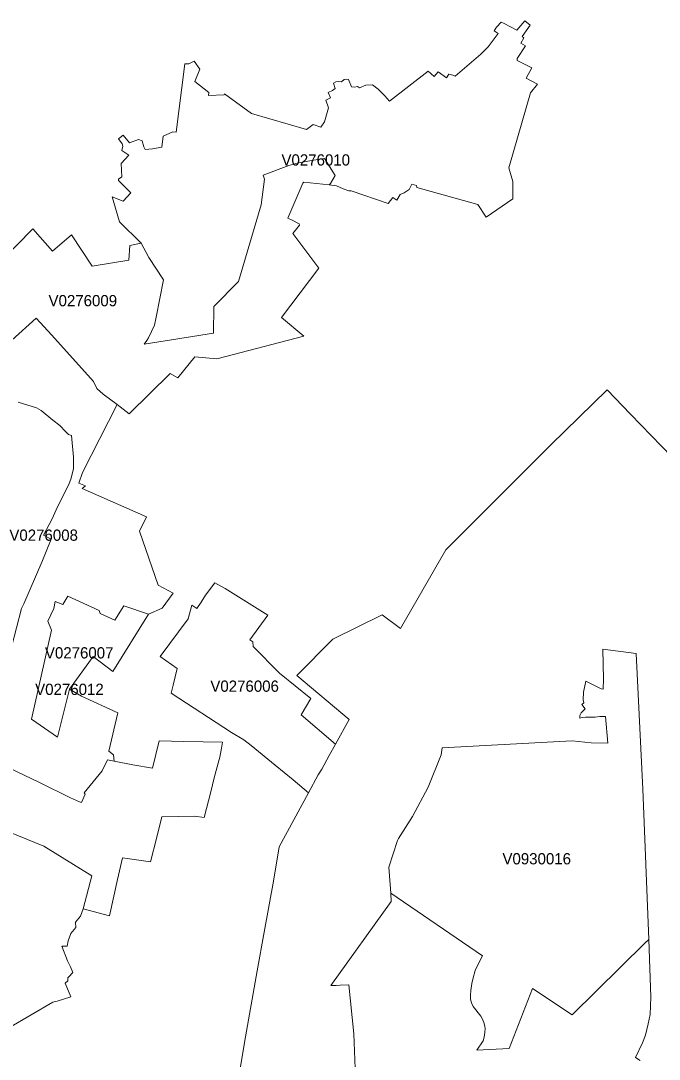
# Model space of a CAD drawing. Extents: x 369010 to 735936, y 6377141 to 6616555.
# Drawn here: x 544951 to 550629, y 6500902 to 6510129 of the extents above; entities that cross this region are included whole.
import ezdxf
from ezdxf.enums import TextEntityAlignment as Align

# ---------------------------------------------------------------- set-up
doc = ezdxf.new("R2010")
doc.units = 0
doc.header["$LTSCALE"] = 40
doc.layers.add('3', color=7, linetype='Continuous', lineweight=13)
doc.layers.add('4', color=7, linetype='Continuous')

msp = doc.modelspace()

# ---------------------------------------------------------------- linework, layer by layer
at = {"layer": '3'}
for points in [[(544633.61, 6507851.25), (545059.62, 6508280.73), (545234.23, 6508082.12), (545403.04, 6508225.45), (545585.1, 6507947.73), (545910.97, 6508002.19), (545921.73, 6508131.11), (546022.36, 6508154.28), (545828.72, 6508343.62), (545763.34, 6508564.57), (545862.65, 6508525.67), (545928.85, 6508598.99), (545819.95, 6508709.55), (545819.95, 6508720.64), (545850.07, 6508740.99), (545844.11, 6508861.15), (545910.97, 6508933.48), (545851.23, 6508975.68), (545858.51, 6509014.74), (545852.05, 6509036.58), (545819.62, 6509080.77), (545861.49, 6509111.72), (545917.1, 6509043.54), (545999.19, 6509074.49), (546030.96, 6509062.24), (546045.36, 6509007.29), (546057.94, 6508983.79), (546124.14, 6508991.07), (546204.41, 6509007.13), (546217.98, 6509103.28), (546302.23, 6509142.34), (546334.17, 6509138.7), (546409.8, 6509744.94), (546447.04, 6509746.27), (546494.21, 6509770.93), (546543.36, 6509699.26), (546499.67, 6509590.36), (546622.81, 6509491.06), (546620.49, 6509464.41), (546760.34, 6509470.37), (546761.83, 6509478.48), (547002.31, 6509304.04), (547490.71, 6509161.54), (547551.62, 6509207.39), (547620.13, 6509183.22), (547651.25, 6509230.39), (547687.33, 6509353.86), (547663.66, 6509424.36), (547706.36, 6509445.38), (547683.69, 6509491.06), (547722.08, 6509510.59), (547746.74, 6509527.8), (547731.52, 6509573.31), (547751.71, 6509587.05), (547774.71, 6509590.03), (547802.02, 6509585.73), (547828.01, 6509606.25), (547848.86, 6509609.73), (547866.57, 6509607.08), (547892.22, 6509543.19), (547918.54, 6509538.72), (547944.85, 6509545.51), (547962.4, 6509531.61), (548021.15, 6509556.43), (548078.25, 6509559.58), (548128.23, 6509520.52), (548187.98, 6509463.25), (548231.17, 6509414.27), (548573.44, 6509680.23), (548627.23, 6509634.22), (548663.47, 6509673.78), (548737.29, 6509622.63), (548756.32, 6509653.25), (548792.07, 6509645.81), (548812.76, 6509635.87), (549041.65, 6509831.5), (549107.52, 6509896.54), (549197.39, 6510016.53), (549162.3, 6510039.87), (549182, 6510072.47), (549222.87, 6510115.01), (549251.01, 6510105.24), (549361.9, 6510045), (549433.73, 6510128.75), (549479.9, 6510090.51), (549409.56, 6509988.23), (549423.96, 6509975.82), (549396.65, 6509928.49), (549439.52, 6509905.48)], [(546022.36, 6508154.28), (546090.88, 6508025.52), (546221.63, 6507828.24), (546156.75, 6507494.75), (546141.19, 6507424.58), (546087.07, 6507312.7), (546072.18, 6507288.7), (546047.51, 6507256.09), (546665.18, 6507353.41), (546668.49, 6507590.91), (546888.61, 6507811.69), (547089.86, 6508492.41), (547119.32, 6508721.3), (547107.24, 6508758.37), (547335.3, 6508842.28), (547417.23, 6508865.78), (547574.29, 6508892.27), (547652.9, 6508904.35), (547746.41, 6508753.41), (547704.21, 6508682.08), (547694.94, 6508672.31), (547758.16, 6508661.22), (547819.07, 6508634.08), (547867.73, 6508616.87), (547888.91, 6508616.54), (548218.76, 6508506.64), (548259.14, 6508558.61), (548294.73, 6508534.28), (548323.53, 6508585.59), (548360.6, 6508599.49), (548404.79, 6508630.93), (548428.29, 6508676.12), (548471.49, 6508663.7), (548471.82, 6508646.49), (549014.17, 6508497.54), (549089.48, 6508385), (549326.48, 6508547.19), (549326.81, 6508699.29), (549289.9, 6508821.1), (549483.54, 6509487.58), (549547.43, 6509565.54), (549443.99, 6509618.83), (549496.95, 6509709.36), (549366.2, 6509775.39), (549365.21, 6509793.27), (549439.52, 6509905.48), (549396.65, 6509928.49), (549423.96, 6509975.82), (549409.56, 6509988.23), (549479.9, 6510090.51), (549433.73, 6510128.75), (549361.9, 6510045), (549251.01, 6510105.24), (549222.87, 6510115.01), (549182, 6510072.47), (549162.3, 6510039.87), (549197.39, 6510016.53), (549107.52, 6509896.54), (549041.65, 6509831.5), (548812.76, 6509635.87), (548792.07, 6509645.81), (548756.32, 6509653.25), (548737.29, 6509622.63), (548663.47, 6509673.78), (548627.23, 6509634.22), (548573.44, 6509680.23), (548231.17, 6509414.27), (548187.98, 6509463.25), (548128.23, 6509520.52), (548078.25, 6509559.58), (548021.15, 6509556.43), (547962.4, 6509531.61), (547944.85, 6509545.51), (547918.54, 6509538.72), (547892.22, 6509543.19), (547866.57, 6509607.08), (547848.86, 6509609.73), (547828.01, 6509606.25), (547802.02, 6509585.73), (547774.71, 6509590.03), (547751.71, 6509587.05), (547731.52, 6509573.31), (547746.74, 6509527.8), (547722.08, 6509510.59), (547683.69, 6509491.06), (547706.36, 6509445.38), (547663.66, 6509424.36), (547687.33, 6509353.86), (547651.25, 6509230.39), (547620.13, 6509183.22), (547551.62, 6509207.39), (547490.71, 6509161.54), (547002.31, 6509304.04), (546761.83, 6509478.48), (546760.34, 6509470.37), (546620.49, 6509464.41), (546622.81, 6509491.06), (546499.67, 6509590.36), (546543.36, 6509699.26), (546494.21, 6509770.93)], [(549439.52, 6509905.48), (549365.21, 6509793.27), (549366.2, 6509775.39), (549496.95, 6509709.36), (549443.99, 6509618.83), (549547.43, 6509565.54), (549483.54, 6509487.58), (549289.9, 6508821.1), (549326.81, 6508699.29), (549326.48, 6508547.19), (549089.48, 6508385), (549014.17, 6508497.54), (548471.82, 6508646.49), (548471.49, 6508663.7), (548428.29, 6508676.12), (548404.79, 6508630.93), (548360.6, 6508599.49), (548323.53, 6508585.59), (548294.73, 6508534.28), (548259.14, 6508558.61), (548218.76, 6508506.64), (547888.91, 6508616.54), (547867.73, 6508616.87), (547819.07, 6508634.08), (547758.16, 6508661.22), (547694.94, 6508672.31)], [(546494.21, 6509770.93), (546447.04, 6509746.27), (546409.8, 6509744.94), (546334.17, 6509138.7), (546302.23, 6509142.34), (546217.98, 6509103.28), (546204.41, 6509007.13), (546124.14, 6508991.07), (546057.94, 6508983.79), (546045.36, 6509007.29), (546030.96, 6509062.24), (545999.19, 6509074.49), (545917.1, 6509043.54), (545861.49, 6509111.72), (545819.62, 6509080.77), (545852.05, 6509036.58), (545858.51, 6509014.74), (545851.23, 6508975.68), (545910.97, 6508933.48), (545844.11, 6508861.15), (545850.07, 6508740.99), (545819.95, 6508720.64), (545819.95, 6508709.55), (545928.85, 6508598.99), (545862.65, 6508525.67), (545763.34, 6508564.57), (545828.72, 6508343.62), (546022.36, 6508154.28)], [(544873.1, 6507289.86), (545088.75, 6507485.98), (545228.27, 6507334.71), (545596.68, 6506922.77), (545626.47, 6506863.02), (545682.91, 6506811.55), (545809.02, 6506718.54), (545916.6, 6506635.12), (546279.06, 6506993.77), (546348.73, 6506956.53), (546500, 6507143.72), (546695.13, 6507124.35), (547469.86, 6507326.1), (547268.44, 6507492.27), (547601.6, 6507930.03), (547370.06, 6508239.19), (547429.8, 6508313.5), (547426.16, 6508325.25), (547364.1, 6508355.87), (547326.86, 6508375.4), (547458.27, 6508685.39), (547467.54, 6508693.83), (547694.94, 6508672.31), (547704.21, 6508682.08), (547746.41, 6508753.41), (547652.9, 6508904.35), (547574.29, 6508892.27), (547417.23, 6508865.78), (547335.3, 6508842.28), (547107.24, 6508758.37), (547119.32, 6508721.3), (547089.86, 6508492.41), (546888.61, 6507811.69), (546668.49, 6507590.91), (546665.18, 6507353.41), (546047.51, 6507256.09), (546072.18, 6507288.7), (546087.07, 6507312.7), (546141.19, 6507424.58), (546156.75, 6507494.75), (546221.63, 6507828.24), (546090.88, 6508025.52), (546022.36, 6508154.28), (545921.73, 6508131.11), (545910.97, 6508002.19), (545585.1, 6507947.73), (545403.04, 6508225.45), (545234.23, 6508082.12), (545059.62, 6508280.73), (544633.61, 6507851.25)], [(547694.94, 6508672.31), (547467.54, 6508693.83), (547458.27, 6508685.39), (547326.86, 6508375.4), (547364.1, 6508355.87), (547426.16, 6508325.25), (547429.8, 6508313.5), (547370.06, 6508239.19), (547601.6, 6507930.03), (547268.44, 6507492.27), (547469.86, 6507326.1), (546695.13, 6507124.35), (546500, 6507143.72), (546348.73, 6506956.53), (546279.06, 6506993.77), (545916.6, 6506635.12), (545809.02, 6506718.54), (545500.36, 6506113.95), (545467.09, 6506020.94), (545526.84, 6505997.6), (545497.05, 6505972.78), (546067.87, 6505720.22), (546008.13, 6505593.94), (546174.13, 6505115.63), (546306.86, 6505042.48), (546207.23, 6504909.58), (546087.73, 6504856.45), (545769.14, 6504348.19), (545596.52, 6504481.09), (545384.17, 6504188.81), (545492.25, 6504127.9), (545813.49, 6503980.11), (545733.22, 6503640.49), (545777.25, 6503608.05), (545782.71, 6503550.29), (545947.39, 6503516.7), (546123.65, 6503486.9), (546183.23, 6503730.53), (546400.7, 6503725.4), (546745.28, 6503718.94), (546737.5, 6503666.97), (546721.94, 6503586.7), (546714.17, 6503566.02), (546670.14, 6503402.66), (546641.67, 6503278.2), (546582.09, 6503051.3), (546496.53, 6503061.56), (546206.4, 6503056.43), (546162.37, 6502875.04), (546105.44, 6502655.91), (545856.85, 6502692.15), (545812.83, 6502500.34), (545740.17, 6502177.44), (545506.65, 6502237.85), (545482.15, 6502172.14), (545437.63, 6502118.68), (545442.1, 6502071.85), (545395.43, 6502020.54), (545373.09, 6501953.68), (545364.15, 6501907), (545317.48, 6501907), (545366.47, 6501777.75), (545393.11, 6501723.13), (545415.46, 6501674.14), (545379.71, 6501633.92), (545370.93, 6501625.15), (545368.62, 6501598.34), (545346.44, 6501578.31), (545395.43, 6501455.67), (545275.11, 6501417.77), (545237.37, 6501407.84), (544654.14, 6501070.22)], [(544846.45, 6503490.71), (545118.54, 6503361.12), (545393.11, 6503224.91), (545473.38, 6503188.67), (545491.59, 6503184.69), (545525.18, 6503257.35), (545514.76, 6503267.78), (545675.46, 6503464.73), (545722.13, 6503563.37), (545782.71, 6503550.29), (545777.25, 6503608.05), (545733.22, 6503640.49), (545813.49, 6503980.11), (545492.25, 6504127.9), (545384.17, 6504188.81), (545277.92, 6503763.46), (545045.72, 6503923.01), (545224.79, 6504713.62), (545191.69, 6504793.39), (545244.82, 6504906.27), (545258.06, 6504969.49), (545324.43, 6504942.84), (545370.93, 6505016), (545649.64, 6504889.72), (545656.26, 6504863.07), (545789.16, 6504803.32), (545868.77, 6504929.6), (546087.73, 6504856.45), (546207.23, 6504909.58), (546306.86, 6505042.48), (546174.13, 6505115.63), (546008.13, 6505593.94), (546067.87, 6505720.22), (545497.05, 6505972.78), (545526.84, 6505997.6), (545467.09, 6506020.94), (545500.36, 6506113.95), (545809.02, 6506718.54), (545682.91, 6506811.55), (545626.47, 6506863.02), (545596.68, 6506922.77), (545228.27, 6507334.71), (545088.75, 6507485.98), (544873.1, 6507289.86)], [(546889.27, 6500747.15), (546942.06, 6501051.35), (547054.77, 6501688.54), (547116.17, 6502031.96), (547197.6, 6502485.44), (547249.57, 6502788.81), (547509.25, 6503268.94), (547372.87, 6503384.29), (547213.49, 6503513.88), (547001.15, 6503689.98), (546934.78, 6503739.8), (546825.22, 6503804.51), (546287.5, 6504153.39), (546307.52, 6504224.89), (546340.62, 6504374.34), (546191.34, 6504480.59), (546440.26, 6504816.23), (546473.36, 6504935.73), (546516.55, 6504905.94), (546556.44, 6504962.37), (546592.85, 6505025.43), (546675.93, 6505135.16), (546768.78, 6505083.69), (547147.12, 6504847.68), (546987.91, 6504628.55), (547014.39, 6504611.84), (547017.7, 6504570.29), (547253.38, 6504331.14), (547532.09, 6504108.54), (547445.86, 6503960.74), (547750.39, 6503702.89), (547872.69, 6503919.7), (547405.97, 6504312.94), (547725.39, 6504633.85), (548164.64, 6504850), (548328.33, 6504730.67), (548730.5, 6505428.27), (549664.44, 6506362.21), (550165.59, 6506850.11), (550372.3, 6506632.14), (550833.73, 6506159.46)], [(550833.73, 6506159.46), (550372.3, 6506632.14), (550165.59, 6506850.11), (549664.44, 6506362.21), (548730.5, 6505428.27), (548328.33, 6504730.67), (548164.64, 6504850), (547725.39, 6504633.85), (547405.97, 6504312.94), (547872.69, 6503919.7), (547750.39, 6503702.89)], [(544929.37, 6506739.56), (545089.91, 6506690.23), (545134.1, 6506666.9), (545237.7, 6506580.01), (545297.29, 6506533.34), (545349.09, 6506478.89), (545374.91, 6506453.07), (545403.37, 6506445.29), (545418.93, 6506250.82), (545418.93, 6506178.17), (545421.58, 6506152.18), (545411.15, 6506110.81), (545395.59, 6506055.03), (545382.69, 6506018.79), (545266.17, 6505782.78), (545229.93, 6505702.34), (545154.79, 6505558.52), (545222.15, 6505522.11), (545139.23, 6505320.03), (544978.69, 6504947.81), (544957.84, 6504907.76), (544869.79, 6504562.85)], [(544869.79, 6504562.85), (544957.84, 6504907.76), (544978.69, 6504947.81), (545139.23, 6505320.03), (545222.15, 6505522.11), (545154.79, 6505558.52), (545229.93, 6505702.34), (545266.17, 6505782.78), (545382.69, 6506018.79), (545395.59, 6506055.03), (545411.15, 6506110.81), (545421.58, 6506152.18), (545418.93, 6506178.17), (545418.93, 6506250.82), (545403.37, 6506445.29), (545374.91, 6506453.07), (545349.09, 6506478.89), (545297.29, 6506533.34), (545237.7, 6506580.01), (545134.1, 6506666.9), (545089.91, 6506690.23), (544929.37, 6506739.56)], [(547923.5, 6500819.97), (547912.08, 6501128.8), (547868.56, 6501563.42), (547790.6, 6501560.77), (547755.02, 6501556.3), (547709.67, 6501558.29), (548245.74, 6502303.88), (548241.27, 6502377.2), (548222.9, 6502607.91), (548299.86, 6502844.91), (548309.13, 6502864.44), (548434.58, 6503059.24), (548573.27, 6503318.92), (548690.94, 6503605.74), (548698.06, 6503670.28), (549688.11, 6503721.92), (549854.6, 6503732.18), (550023.75, 6503714.31), (550170.88, 6503711.82), (550150.69, 6503947.34), (550100.54, 6503947.34), (550060.16, 6503940.72), (549973.44, 6503940.72), (549943.48, 6503938.23), (549921.47, 6503931.61), (549923.95, 6503957.1), (549934.38, 6503979.94), (549968.97, 6504014.37), (549941, 6504053.76), (549959.2, 6504068.82), (549952.75, 6504096.79), (549955.23, 6504164.48), (549976.58, 6504260.31), (550112.79, 6504194.27), (550129.84, 6504190.96), (550133.64, 6504278.18), (550125.86, 6504544.48), (550422.78, 6504507.73), (550481.53, 6503301.54), (550534.82, 6501965.59), (550554.69, 6501453.52), (550548.23, 6501300.6), (550530.85, 6501217.35), (550505.7, 6501117.55), (550479.71, 6501048.87), (550418.14, 6500918.12), (550459.69, 6500890.97)], [(544785.38, 6502946.37), (545154.95, 6502794.93), (545582.28, 6502531.95), (545506.65, 6502237.85), (545740.17, 6502177.44), (545812.83, 6502500.34), (545856.85, 6502692.15), (546105.44, 6502655.91), (546162.37, 6502875.04), (546206.4, 6503056.43), (546496.53, 6503061.56), (546582.09, 6503051.3), (546641.67, 6503278.2), (546670.14, 6503402.66), (546714.17, 6503566.02), (546721.94, 6503586.7), (546737.5, 6503666.97), (546745.28, 6503718.94), (546400.7, 6503725.4), (546183.23, 6503730.53), (546123.65, 6503486.9), (545947.39, 6503516.7), (545782.71, 6503550.29), (545722.13, 6503563.37), (545675.46, 6503464.73), (545514.76, 6503267.78), (545525.18, 6503257.35), (545491.59, 6503184.69), (545473.38, 6503188.67), (545393.11, 6503224.91), (545118.54, 6503361.12), (544846.45, 6503490.71)], [(547750.39, 6503702.89), (547692.29, 6503600.11), (547627.25, 6503480.62), (547595.14, 6503428.15), (547509.25, 6503268.94), (547249.57, 6502788.81), (547197.6, 6502485.44), (547116.17, 6502031.96), (547054.77, 6501688.54), (546942.06, 6501051.35), (546889.27, 6500747.15)], [(544654.14, 6501070.22), (545237.37, 6501407.84), (545275.11, 6501417.77), (545395.43, 6501455.67), (545346.44, 6501578.31), (545368.62, 6501598.34), (545370.93, 6501625.15), (545379.71, 6501633.92), (545415.46, 6501674.14), (545393.11, 6501723.13), (545366.47, 6501777.75), (545317.48, 6501907), (545364.15, 6501907), (545373.09, 6501953.68), (545395.43, 6502020.54), (545442.1, 6502071.85), (545437.63, 6502118.68), (545482.15, 6502172.14), (545506.65, 6502237.85), (545582.28, 6502531.95), (545154.95, 6502794.93), (544785.38, 6502946.37)], [(550459.69, 6500890.97), (550418.14, 6500918.12), (550479.71, 6501048.87), (550505.7, 6501117.55), (550530.85, 6501217.35), (550548.23, 6501300.6), (550554.69, 6501453.52), (550534.82, 6501965.59), (550500.57, 6501933.82), (549854.93, 6501295.63), (549502.41, 6501530.65), (549294.04, 6500997.39), (549006.73, 6500983.33), (549061.84, 6501066.24), (549070.94, 6501098.68), (549078.56, 6501139.07), (549079.88, 6501174.15), (549079.22, 6501191.7), (549073.42, 6501220.16), (549059.85, 6501253.76), (549041.65, 6501286.2), (548973.63, 6501371.27), (548958.73, 6501402.38), (548951.61, 6501436.14), (548950.29, 6501471.07), (548952.61, 6501514.26), (548962.87, 6501574.01), (548971.31, 6501613.4), (548993.32, 6501691.19), (549008.71, 6501730.41), (549056.54, 6501821.77), (548241.27, 6502377.2), (548245.74, 6502303.88), (547709.67, 6501558.29), (547755.02, 6501556.3), (547790.6, 6501560.77), (547868.56, 6501563.42), (547912.08, 6501128.8), (547923.5, 6500819.97)]]:
    msp.add_lwpolyline(points, dxfattribs=at)
for points in [[(547509.25, 6503268.94), (547595.14, 6503428.15), (547627.25, 6503480.62), (547692.29, 6503600.11), (547750.39, 6503702.89), (547445.86, 6503960.74), (547532.09, 6504108.54), (547253.38, 6504331.14), (547017.7, 6504570.29), (547014.39, 6504611.84), (546987.91, 6504628.55), (547147.12, 6504847.68), (546768.78, 6505083.69), (546675.93, 6505135.16), (546592.85, 6505025.43), (546556.44, 6504962.37), (546516.55, 6504905.94), (546473.36, 6504935.73), (546440.26, 6504816.23), (546191.34, 6504480.59), (546340.62, 6504374.34), (546307.52, 6504224.89), (546287.5, 6504153.39), (546825.22, 6503804.51), (546934.78, 6503739.8), (547001.15, 6503689.98), (547213.49, 6503513.88), (547372.87, 6503384.29)], [(545384.17, 6504188.81), (545596.52, 6504481.09), (545769.14, 6504348.19), (546087.73, 6504856.45), (545868.77, 6504929.6), (545789.16, 6504803.32), (545656.26, 6504863.07), (545649.64, 6504889.72), (545370.93, 6505016), (545324.43, 6504942.84), (545258.06, 6504969.49), (545244.82, 6504906.27), (545191.69, 6504793.39), (545224.79, 6504713.62), (545045.72, 6503923.01), (545277.92, 6503763.46)], [(548241.27, 6502377.2), (549056.54, 6501821.77), (549008.71, 6501730.41), (548993.32, 6501691.19), (548971.31, 6501613.4), (548962.87, 6501574.01), (548952.61, 6501514.26), (548950.29, 6501471.07), (548951.61, 6501436.14), (548958.73, 6501402.38), (548973.63, 6501371.27), (549041.65, 6501286.2), (549059.85, 6501253.76), (549073.42, 6501220.16), (549079.22, 6501191.7), (549079.88, 6501174.15), (549078.56, 6501139.07), (549070.94, 6501098.68), (549061.84, 6501066.24), (549006.73, 6500983.33), (549294.04, 6500997.39), (549502.41, 6501530.65), (549854.93, 6501295.63), (550500.57, 6501933.82), (550534.82, 6501965.59), (550481.53, 6503301.54), (550422.78, 6504507.73), (550125.86, 6504544.48), (550133.64, 6504278.18), (550129.84, 6504190.96), (550112.79, 6504194.27), (549976.58, 6504260.31), (549955.23, 6504164.48), (549952.75, 6504096.79), (549959.2, 6504068.82), (549941, 6504053.76), (549968.97, 6504014.37), (549934.38, 6503979.94), (549923.95, 6503957.1), (549921.47, 6503931.61), (549943.48, 6503938.23), (549973.44, 6503940.72), (550060.16, 6503940.72), (550100.54, 6503947.34), (550150.69, 6503947.34), (550170.88, 6503711.82), (550023.75, 6503714.31), (549854.6, 6503732.18), (549688.11, 6503721.92), (548698.06, 6503670.28), (548690.94, 6503605.74), (548573.27, 6503318.92), (548434.58, 6503059.24), (548309.13, 6502864.44), (548299.86, 6502844.91), (548222.9, 6502607.91)]]:
    msp.add_lwpolyline(points, close=True, dxfattribs=at)

# ---------------------------------------------------------------- texts
at = {"layer": '4'}
for s, p in [('V0276010', (547574.29, 6508842.26)), ('V0276009', (545503.01, 6507592.1)), ('V0276008', (545154.79, 6505508.52)), ('V0276007', (545470.7, 6504462.99)), ('V0276012', (545384.18, 6504138.81)), ('V0276006', (546941.98, 6504167.14)), ('V0930016', (549539.3, 6502633.58))]:
    msp.add_text(s, height=100, dxfattribs=at).set_placement(p, align=Align.CENTER)

doc.saveas('drawing.dxf')
